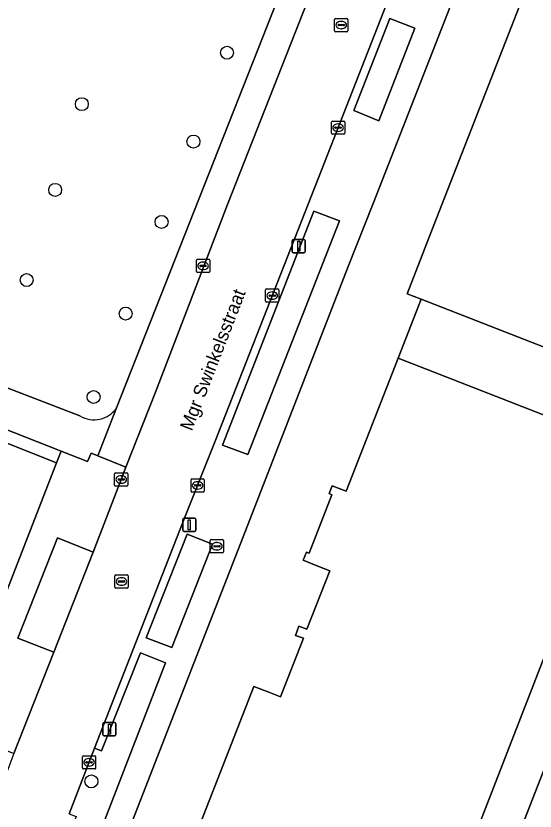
# Model space of a CAD drawing. Extents: x 160023 to 161302, y 384750 to 385707.
# Drawn here: x 160907.6 to 160946.8, y 385153.9 to 385214 of the extents above; entities that cross this region are included whole.
import ezdxf

# ---------------------------------------------------------------- set-up
doc = ezdxf.new("R2010")
doc.units = 0
for name, color, linetype in [('IMGEO_Boom', 7, 'Continuous'), ('IMGEO_Brandkraan', 7, 'Continuous'), ('IMGEO_Erf', 7, 'Continuous'), ('IMGEO_Groenvoorziening', 7, 'Continuous'), ('IMGEO_Kolk', 7, 'Continuous'), ('IMGEO_Lichtmast', 7, 'Continuous'), ('IMGEO_Openbare_ruimte_label', 7, 'Continuous'), ('IMGEO_Pand', 7, 'Continuous'), ('IMGEO_Pand_overbouw', 7, 'Continuous'), ('IMGEO_Rijbaan_lokaal_open', 7, 'Continuous'), ('IMGEO_Rioolput', 7, 'Continuous'), ('IMGEO_Voetpad_open', 7, 'Continuous')]:
    doc.layers.add(name, color=color, linetype=linetype)

msp = doc.modelspace()

# ---------------------------------------------------------------- linework, layer by layer
at = {"layer": 'IMGEO_Boom'}
for centre in [(160923.509, 385211.216), (160912.537, 385207.329), (160920.973, 385204.504), (160910.521, 385200.848), (160918.563, 385198.428), (160908.367, 385194.035), (160915.85, 385191.501), (160913.427, 385185.196), (160913.259, 385156.143)]:
    msp.add_circle(centre, 0.489, dxfattribs=at)
at = {"layer": 'IMGEO_Brandkraan'}
for p, q in [((160922.247, 385173.489), (160922.247, 385174.341)), ((160922.322, 385174.415), (160923.174, 385174.415)), ((160922.506, 385173.909), (160922.506, 385173.921)), ((160922.944, 385173.872), (160922.546, 385173.872)), ((160922.549, 385173.958), (160922.947, 385173.958)), ((160922.735, 385174.195), (160922.76, 385174.195)), ((160922.99, 385173.921), (160922.99, 385173.909)), ((160923.248, 385174.341), (160923.248, 385173.489)), ((160923.174, 385173.415), (160922.322, 385173.415)), ((160922.758, 385173.635), (160922.733, 385173.635))]:
    msp.add_line(p, q, dxfattribs=at)
for points in [[(160922.247, 385173.489), (160922.247, 385174.341)], [(160922.322, 385174.415), (160923.174, 385174.415)], [(160923.248, 385174.341), (160923.248, 385173.489)], [(160923.174, 385173.415), (160922.322, 385173.415)]]:
    msp.add_lwpolyline(points, dxfattribs=at)
for centre, radius, start, end in [((160922.324, 385174.339), 0.0765, 91.55205, 178.44795), ((160922.324, 385174.339), 0.0765, 91.55205, 178.44795), ((160922.546, 385173.918), 0.0403, 85.87752, 175.75265), ((160922.543, 385173.908), 0.0366, 178.93798, 274.71019), ((160922.947, 385173.915), 0.043, 264.86636, 352.45326), ((160922.951, 385173.92), 0.0386, 1.73085, 96.63898), ((160923.172, 385174.339), 0.0765, 1.55205, 88.44795), ((160923.172, 385174.339), 0.0765, 1.55205, 88.44795), ((160922.324, 385173.491), 0.0765, 181.55205, 268.44795), ((160922.324, 385173.491), 0.0765, 181.55205, 268.44795), ((160923.172, 385173.491), 0.0765, 271.55205, 358.44795), ((160923.172, 385173.491), 0.0765, 271.55205, 358.44795)]:
    msp.add_arc(centre, radius, start, end, dxfattribs=at)
for centre, major_axis, ratio, start_param, end_param in [((160922.734, 385173.915), (-0.387, 0.002), 0.722429, 4.712389, 7.853982), ((160922.759, 385173.915), (-0.39, 0.002), 0.717154, 1.570796, 4.712389)]:
    msp.add_ellipse(centre, major_axis=major_axis, ratio=ratio, start_param=start_param, end_param=end_param, dxfattribs=at)
at = {"layer": 'IMGEO_Erf'}
for points in [[(160952.298, 385245.349), (160949.59, 385238.297), (160934.545, 385199.831), (160932.677, 385195.056), (160924.728, 385174.634), (160921.003, 385165.065), (160911.837, 385141.514), (160911.423, 385140.451), (160909.248, 385134.858)], [(160919.425, 385147.647), (160925.526, 385163.302), (160926.666, 385162.873), (160927.558, 385162.537), (160929.291, 385166.979), (160928.681, 385167.18), (160928.936, 385167.882), (160929.548, 385167.654), (160931.289, 385172.066), (160930.383, 385172.421), (160929.274, 385172.856), (160929.513, 385173.467), (160929.715, 385173.392), (160931.421, 385177.791), (160931.238, 385177.896), (160931.466, 385178.492), (160932.525, 385178.073), (160936.455, 385188.136), (160938.179, 385192.577), (160937.115, 385192.992), (160939.092, 385198.052), (160951.11, 385228.819)], [(160968.258, 385210.31), (160944.347, 385149.053)], [(160852.819, 385192.116), (160849.252, 385193.511), (160852.173, 385200.981), (160862.81, 385196.653), (160884.721, 385188.167), (160883.988, 385186.274), (160889.62, 385184.094), (160891.151, 385187.928), (160896.82, 385185.681), (160899.107, 385184.774), (160903.494, 385183.035), (160910.612, 385180.214), (160910.968, 385181.112), (160893.199, 385188.102), (160893.536, 385190.958)]]:
    msp.add_lwpolyline(points, dxfattribs=at)
at = {"layer": 'IMGEO_Groenvoorziening'}
for points in [[(160915.17, 385184.372), (160931.703, 385226.342)], [(160898.434, 385189.135), (160912.393, 385183.764)]]:
    msp.add_lwpolyline(points, dxfattribs=at)
for points in [[(160935.803, 385213.802), (160933.095, 385206.846), (160934.992, 385206.071), (160937.711, 385213.063)], [(160930.07, 385199.242), (160923.17, 385181.56), (160925.076, 385180.849), (160932.008, 385198.501)], [(160920.49, 385174.832), (160917.405, 385166.98), (160919.345, 385166.252), (160922.418, 385174.065)], [(160913.505, 385158.645), (160911.571, 385153.697), (160912.097, 385153.499), (160910.759, 385149.868), (160912.693, 385149.132), (160918.85, 385165.094), (160916.967, 385165.87), (160914.029, 385158.448)]]:
    msp.add_lwpolyline(points, close=True, dxfattribs=at)
msp.add_arc((160913.458, 385185.546), 2.076, 239.1302, 325.56889, dxfattribs=at)
at = {"layer": 'IMGEO_Kolk'}
for p, q in [((160931.402, 385205.126), (160931.402, 385205.978)), ((160931.477, 385206.052), (160932.329, 385206.052)), ((160931.89, 385205.832), (160931.915, 385205.832)), ((160932.403, 385205.978), (160932.403, 385205.126)), ((160931.661, 385205.546), (160931.661, 385205.558)), ((160932.099, 385205.509), (160931.701, 385205.509)), ((160931.704, 385205.595), (160932.102, 385205.595)), ((160931.913, 385205.272), (160931.888, 385205.272)), ((160932.145, 385205.558), (160932.145, 385205.546)), ((160932.329, 385205.052), (160931.477, 385205.052)), ((160921.203, 385194.681), (160921.203, 385195.533)), ((160921.278, 385195.607), (160922.13, 385195.607)), ((160922.204, 385195.533), (160922.204, 385194.681)), ((160921.462, 385195.101), (160921.462, 385195.113)), ((160921.9, 385195.064), (160921.502, 385195.064)), ((160921.505, 385195.15), (160921.903, 385195.15)), ((160921.691, 385195.387), (160921.716, 385195.387)), ((160921.946, 385195.113), (160921.946, 385195.101)), ((160922.13, 385194.607), (160921.278, 385194.607)), ((160921.714, 385194.827), (160921.689, 385194.827)), ((160926.425, 385192.433), (160926.425, 385193.285)), ((160926.5, 385193.359), (160927.352, 385193.359)), ((160926.913, 385193.139), (160926.938, 385193.139)), ((160927.426, 385193.285), (160927.426, 385192.433)), ((160926.684, 385192.853), (160926.684, 385192.865)), ((160927.122, 385192.816), (160926.724, 385192.816)), ((160926.727, 385192.902), (160927.125, 385192.902)), ((160926.936, 385192.579), (160926.911, 385192.579)), ((160927.168, 385192.865), (160927.168, 385192.853)), ((160927.352, 385192.359), (160926.5, 385192.359)), ((160915.013, 385178.533), (160915.013, 385179.385)), ((160915.088, 385179.459), (160915.94, 385179.459)), ((160916.014, 385179.385), (160916.014, 385178.533)), ((160915.272, 385178.953), (160915.272, 385178.965)), ((160915.71, 385178.916), (160915.312, 385178.916)), ((160915.315, 385179.002), (160915.713, 385179.002)), ((160915.524, 385178.679), (160915.499, 385178.679)), ((160915.501, 385179.239), (160915.526, 385179.239)), ((160915.756, 385178.965), (160915.756, 385178.953)), ((160920.788, 385178.086), (160920.788, 385178.938)), ((160920.863, 385179.012), (160921.715, 385179.012)), ((160921.276, 385178.792), (160921.301, 385178.792)), ((160921.789, 385178.938), (160921.789, 385178.086)), ((160915.94, 385178.459), (160915.088, 385178.459)), ((160921.047, 385178.506), (160921.047, 385178.518)), ((160921.485, 385178.469), (160921.087, 385178.469)), ((160921.09, 385178.555), (160921.488, 385178.555)), ((160921.299, 385178.232), (160921.274, 385178.232)), ((160921.531, 385178.518), (160921.531, 385178.506)), ((160921.715, 385178.012), (160920.863, 385178.012)), ((160912.582, 385157.154), (160912.582, 385158.006)), ((160912.657, 385158.08), (160913.509, 385158.08)), ((160912.884, 385157.623), (160913.282, 385157.623)), ((160913.07, 385157.86), (160913.095, 385157.86)), ((160913.583, 385158.006), (160913.583, 385157.154)), ((160913.509, 385157.08), (160912.657, 385157.08)), ((160912.841, 385157.574), (160912.841, 385157.586)), ((160913.279, 385157.537), (160912.881, 385157.537)), ((160913.093, 385157.3), (160913.068, 385157.3)), ((160913.325, 385157.586), (160913.325, 385157.574))]:
    msp.add_line(p, q, dxfattribs=at)
for points in [[(160931.402, 385205.126), (160931.402, 385205.978)], [(160931.477, 385206.052), (160932.329, 385206.052)], [(160932.403, 385205.978), (160932.403, 385205.126)], [(160932.329, 385205.052), (160931.477, 385205.052)], [(160921.203, 385194.681), (160921.203, 385195.533)], [(160921.278, 385195.607), (160922.13, 385195.607)], [(160922.204, 385195.533), (160922.204, 385194.681)], [(160922.13, 385194.607), (160921.278, 385194.607)], [(160926.425, 385192.433), (160926.425, 385193.285)], [(160926.5, 385193.359), (160927.352, 385193.359)], [(160927.426, 385193.285), (160927.426, 385192.433)], [(160927.352, 385192.359), (160926.5, 385192.359)], [(160915.013, 385178.533), (160915.013, 385179.385)], [(160915.088, 385179.459), (160915.94, 385179.459)], [(160916.014, 385179.385), (160916.014, 385178.533)], [(160920.788, 385178.086), (160920.788, 385178.938)], [(160920.863, 385179.012), (160921.715, 385179.012)], [(160921.789, 385178.938), (160921.789, 385178.086)], [(160915.94, 385178.459), (160915.088, 385178.459)], [(160921.715, 385178.012), (160920.863, 385178.012)], [(160912.582, 385157.154), (160912.582, 385158.006)], [(160912.657, 385158.08), (160913.509, 385158.08)], [(160913.583, 385158.006), (160913.583, 385157.154)], [(160913.509, 385157.08), (160912.657, 385157.08)]]:
    msp.add_lwpolyline(points, dxfattribs=at)
for centre, radius, start, end in [((160931.479, 385205.976), 0.0765, 91.55205, 178.44795), ((160931.479, 385205.976), 0.0765, 91.55205, 178.44795), ((160932.327, 385205.976), 0.0765, 1.55205, 88.44795), ((160932.327, 385205.976), 0.0765, 1.55205, 88.44795), ((160931.479, 385205.128), 0.0765, 181.55205, 268.44795), ((160931.479, 385205.128), 0.0765, 181.55205, 268.44795), ((160931.701, 385205.555), 0.0403, 85.87752, 175.75265), ((160931.698, 385205.545), 0.0366, 178.93798, 274.71019), ((160932.102, 385205.552), 0.043, 264.86636, 352.45326), ((160932.106, 385205.557), 0.0386, 1.73085, 96.63898), ((160932.327, 385205.128), 0.0765, 271.55205, 358.44795), ((160932.327, 385205.128), 0.0765, 271.55205, 358.44795), ((160921.28, 385195.531), 0.0765, 91.55205, 178.44795), ((160921.28, 385195.531), 0.0765, 91.55205, 178.44795), ((160922.128, 385195.531), 0.0765, 1.55205, 88.44795), ((160922.128, 385195.531), 0.0765, 1.55205, 88.44795), ((160921.502, 385195.11), 0.0403, 85.87752, 175.75265), ((160921.499, 385195.1), 0.0366, 178.93798, 274.71019), ((160921.903, 385195.107), 0.043, 264.86636, 352.45326), ((160921.907, 385195.112), 0.0386, 1.73085, 96.63898), ((160921.28, 385194.683), 0.0765, 181.55205, 268.44795), ((160921.28, 385194.683), 0.0765, 181.55205, 268.44795), ((160922.128, 385194.683), 0.0765, 271.55205, 358.44795), ((160922.128, 385194.683), 0.0765, 271.55205, 358.44795), ((160926.502, 385193.283), 0.0765, 91.55205, 178.44795), ((160926.502, 385193.283), 0.0765, 91.55205, 178.44795), ((160927.35, 385193.283), 0.0765, 1.55205, 88.44795), ((160927.35, 385193.283), 0.0765, 1.55205, 88.44795), ((160926.724, 385192.862), 0.0403, 85.87752, 175.75265), ((160926.721, 385192.852), 0.0366, 178.93798, 274.71019), ((160927.125, 385192.859), 0.043, 264.86636, 352.45326), ((160927.129, 385192.864), 0.0386, 1.73085, 96.63898), ((160926.502, 385192.435), 0.0765, 181.55205, 268.44795), ((160926.502, 385192.435), 0.0765, 181.55205, 268.44795), ((160927.35, 385192.435), 0.0765, 271.55205, 358.44795), ((160927.35, 385192.435), 0.0765, 271.55205, 358.44795), ((160915.09, 385179.383), 0.0765, 91.55205, 178.44795), ((160915.09, 385179.383), 0.0765, 91.55205, 178.44795), ((160915.938, 385179.383), 0.0765, 1.55205, 88.44795), ((160915.938, 385179.383), 0.0765, 1.55205, 88.44795), ((160915.312, 385178.962), 0.0403, 85.87752, 175.75265), ((160915.309, 385178.952), 0.0366, 178.93798, 274.71019), ((160915.713, 385178.959), 0.043, 264.86636, 352.45326), ((160915.717, 385178.964), 0.0386, 1.73085, 96.63898), ((160920.865, 385178.936), 0.0765, 91.55205, 178.44795), ((160920.865, 385178.936), 0.0765, 91.55205, 178.44795), ((160921.713, 385178.936), 0.0765, 1.55205, 88.44795), ((160921.713, 385178.936), 0.0765, 1.55205, 88.44795), ((160915.09, 385178.535), 0.0765, 181.55205, 268.44795), ((160915.09, 385178.535), 0.0765, 181.55205, 268.44795), ((160915.938, 385178.535), 0.0765, 271.55205, 358.44795), ((160915.938, 385178.535), 0.0765, 271.55205, 358.44795), ((160920.865, 385178.088), 0.0765, 181.55205, 268.44795), ((160920.865, 385178.088), 0.0765, 181.55205, 268.44795), ((160921.087, 385178.515), 0.0403, 85.87752, 175.75265), ((160921.084, 385178.505), 0.0366, 178.93798, 274.71019), ((160921.488, 385178.512), 0.043, 264.86636, 352.45326), ((160921.492, 385178.517), 0.0386, 1.73085, 96.63898), ((160921.713, 385178.088), 0.0765, 271.55205, 358.44795), ((160921.713, 385178.088), 0.0765, 271.55205, 358.44795), ((160912.659, 385158.004), 0.0765, 91.55205, 178.44795), ((160912.659, 385158.004), 0.0765, 91.55205, 178.44795), ((160912.881, 385157.583), 0.0403, 85.87752, 175.75265), ((160913.286, 385157.585), 0.0386, 1.73085, 96.63898), ((160913.507, 385158.004), 0.0765, 1.55205, 88.44795), ((160913.507, 385158.004), 0.0765, 1.55205, 88.44795), ((160912.659, 385157.156), 0.0765, 181.55205, 268.44795), ((160912.659, 385157.156), 0.0765, 181.55205, 268.44795), ((160912.878, 385157.573), 0.0366, 178.93798, 274.71019), ((160913.282, 385157.58), 0.043, 264.86636, 352.45326), ((160913.507, 385157.156), 0.0765, 271.55205, 358.44795), ((160913.507, 385157.156), 0.0765, 271.55205, 358.44795)]:
    msp.add_arc(centre, radius, start, end, dxfattribs=at)
for centre, major_axis, ratio, start_param, end_param in [((160931.889, 385205.552), (-0.387, 0.002), 0.722429, 4.712389, 7.853982), ((160931.914, 385205.552), (-0.39, 0.002), 0.717154, 1.570796, 4.712389), ((160921.69, 385195.107), (-0.387, 0.002), 0.722429, 4.712389, 7.853982), ((160921.715, 385195.107), (-0.39, 0.002), 0.717154, 1.570796, 4.712389), ((160926.912, 385192.859), (-0.387, 0.002), 0.722429, 4.712389, 7.853982), ((160926.937, 385192.859), (-0.39, 0.002), 0.717154, 1.570796, 4.712389), ((160915.5, 385178.959), (-0.387, 0.002), 0.722429, 4.712389, 7.853982), ((160915.525, 385178.959), (-0.39, 0.002), 0.717154, 1.570796, 4.712389), ((160921.275, 385178.512), (-0.387, 0.002), 0.722429, 4.712389, 7.853982), ((160921.3, 385178.512), (-0.39, 0.002), 0.717154, 1.570796, 4.712389), ((160913.069, 385157.58), (-0.387, 0.002), 0.722429, 4.712389, 7.853982), ((160913.094, 385157.58), (-0.39, 0.002), 0.717154, 1.570796, 4.712389)]:
    msp.add_ellipse(centre, major_axis=major_axis, ratio=ratio, start_param=start_param, end_param=end_param, dxfattribs=at)
at = {"layer": 'IMGEO_Lichtmast'}
for p, q in [((160928.435, 385196.197), (160928.435, 385196.997)), ((160928.435, 385196.997), (160928.435, 385196.197)), ((160928.535, 385197.097), (160929.325, 385197.097)), ((160929.325, 385197.097), (160928.535, 385197.097)), ((160929.425, 385196.997), (160929.425, 385196.197)), ((160929.425, 385196.197), (160929.425, 385196.997)), ((160929.325, 385196.097), (160928.535, 385196.097)), ((160928.535, 385196.097), (160929.325, 385196.097)), ((160920.164, 385175.134), (160920.164, 385175.934)), ((160920.164, 385175.934), (160920.164, 385175.134)), ((160920.264, 385176.034), (160921.054, 385176.034)), ((160921.054, 385176.034), (160920.264, 385176.034)), ((160921.154, 385175.934), (160921.154, 385175.134)), ((160921.154, 385175.134), (160921.154, 385175.934)), ((160921.054, 385175.034), (160920.264, 385175.034)), ((160920.264, 385175.034), (160921.054, 385175.034)), ((160914.127, 385159.686), (160914.127, 385160.486)), ((160914.127, 385160.486), (160914.127, 385159.686)), ((160914.227, 385160.586), (160915.017, 385160.586)), ((160915.017, 385160.586), (160914.227, 385160.586)), ((160915.117, 385160.486), (160915.117, 385159.686)), ((160915.117, 385159.686), (160915.117, 385160.486)), ((160915.017, 385159.586), (160914.227, 385159.586)), ((160914.227, 385159.586), (160915.017, 385159.586))]:
    msp.add_line(p, q, dxfattribs=at)
for points in [[(160928.855, 385196.972), (160929.005, 385196.972), (160929.005, 385196.222), (160928.855, 385196.222), (160928.855, 385196.972)], [(160920.584, 385175.909), (160920.734, 385175.909), (160920.734, 385175.159), (160920.584, 385175.159), (160920.584, 385175.909)], [(160914.547, 385160.461), (160914.697, 385160.461), (160914.697, 385159.711), (160914.547, 385159.711), (160914.547, 385160.461)]]:
    msp.add_lwpolyline(points, dxfattribs=at)
for centre, start, end in [((160928.535, 385196.997), 90, 180), ((160928.535, 385196.997), 90, 180), ((160929.325, 385196.997), 0, 90), ((160929.325, 385196.997), 360, 90), ((160928.535, 385196.197), 180, 270), ((160928.535, 385196.197), 180, 270), ((160929.325, 385196.197), 270, 0), ((160929.325, 385196.197), 270, 0), ((160920.264, 385175.934), 90, 180), ((160920.264, 385175.934), 90, 180), ((160921.054, 385175.934), 0, 90), ((160921.054, 385175.934), 360, 90), ((160920.264, 385175.134), 180, 270), ((160920.264, 385175.134), 180, 270), ((160921.054, 385175.134), 270, 0), ((160921.054, 385175.134), 270, 0), ((160914.227, 385160.486), 90, 180), ((160914.227, 385160.486), 90, 180), ((160915.017, 385160.486), 0, 90), ((160915.017, 385160.486), 360, 90), ((160914.227, 385159.686), 180, 270), ((160914.227, 385159.686), 180, 270), ((160915.017, 385159.686), 270, 0), ((160915.017, 385159.686), 270, 0)]:
    msp.add_arc(centre, 0.1, start, end, dxfattribs=at)
at = {"layer": 'IMGEO_Pand'}
for points in [[(160951.11, 385228.819), (160939.092, 385198.052), (160937.115, 385192.992), (160938.179, 385192.577), (160955.423, 385185.851)], [(160953.672, 385181.414), (160936.455, 385188.136), (160932.525, 385178.073), (160931.466, 385178.492), (160931.238, 385177.896), (160931.421, 385177.791), (160929.715, 385173.392), (160929.513, 385173.467), (160929.274, 385172.856), (160930.383, 385172.421), (160931.289, 385172.066), (160929.548, 385167.654), (160928.936, 385167.882), (160928.681, 385167.18), (160929.291, 385166.979), (160927.558, 385162.537), (160926.666, 385162.873), (160925.526, 385163.302), (160919.425, 385147.647)], [(160942.655, 385153.147), (160948.714, 385168.695)]]:
    msp.add_lwpolyline(points, dxfattribs=at)
at = {"layer": 'IMGEO_Pand_overbouw'}
msp.add_lwpolyline([(160936.455, 385188.136), (160953.672, 385181.414), (160955.423, 385185.851), (160938.179, 385192.577)], close=True, dxfattribs=at)
at = {"layer": 'IMGEO_Rijbaan_lokaal_open'}
for points in [[(160922.618, 385181.869), (160930.418, 385201.772), (160932.522, 385207.101), (160939.387, 385224.683), (160941.264, 385229.49), (160944.442, 385237.63), (160945.323, 385239.887), (160945.338, 385239.925), (160948.095, 385246.926), (160948.219, 385247.265), (160948.31, 385247.667), (160953.183, 385260.73), (160951.73, 385288.779), (160951.418, 385294.811), (160950.711, 385308.466), (160950.445, 385313.609), (160950.411, 385314.253)], [(160942.688, 385248.064), (160939.2, 385239.342), (160936.63, 385232.746), (160934.432, 385227.18), (160929.563, 385215.041), (160923.545, 385199.747), (160918.115, 385185.57), (160915.859, 385179.889), (160915.513, 385178.96), (160913.382, 385173.461), (160910.414, 385165.91), (160907.408, 385158.262), (160906.86, 385156.839), (160904.395, 385150.589)], [(160911.571, 385153.697), (160913.505, 385158.645), (160920.377, 385176.228), (160922.618, 385181.869)]]:
    msp.add_lwpolyline(points, dxfattribs=at)
msp.add_lwpolyline([(160902.908, 385160.416), (160910.612, 385180.214), (160903.494, 385183.035), (160902.542, 385180.633), (160898.145, 385182.347), (160899.107, 385184.774), (160896.82, 385185.681), (160894.654, 385180.154), (160898.395, 385178.695), (160896.506, 385173.891), (160892.043, 385175.634), (160891.013, 385172.975), (160894.313, 385171.677), (160891.629, 385164.825), (160891.874, 385164.721), (160897.237, 385162.599)], close=True, dxfattribs=at)
at = {"layer": 'IMGEO_Rioolput'}
for p, q in [((160931.641, 385212.88), (160931.641, 385213.732)), ((160931.716, 385213.806), (160932.568, 385213.806)), ((160932.129, 385213.586), (160932.154, 385213.586)), ((160932.642, 385213.732), (160932.642, 385212.88)), ((160931.9, 385213.3), (160931.9, 385213.312)), ((160932.338, 385213.263), (160931.94, 385213.263)), ((160931.943, 385213.349), (160932.341, 385213.349)), ((160932.152, 385213.026), (160932.127, 385213.026)), ((160932.384, 385213.312), (160932.384, 385213.3)), ((160932.568, 385212.806), (160931.716, 385212.806)), ((160915.036, 385170.823), (160915.036, 385171.675)), ((160915.111, 385171.749), (160915.963, 385171.749)), ((160915.524, 385171.529), (160915.549, 385171.529)), ((160916.037, 385171.675), (160916.037, 385170.823)), ((160915.295, 385171.243), (160915.295, 385171.255)), ((160915.733, 385171.206), (160915.335, 385171.206)), ((160915.338, 385171.292), (160915.736, 385171.292)), ((160915.547, 385170.969), (160915.522, 385170.969)), ((160915.779, 385171.255), (160915.779, 385171.243)), ((160915.963, 385170.749), (160915.111, 385170.749))]:
    msp.add_line(p, q, dxfattribs=at)
for points in [[(160931.641, 385212.88), (160931.641, 385213.732)], [(160931.716, 385213.806), (160932.568, 385213.806)], [(160932.642, 385213.732), (160932.642, 385212.88)], [(160932.568, 385212.806), (160931.716, 385212.806)], [(160915.036, 385170.823), (160915.036, 385171.675)], [(160915.111, 385171.749), (160915.963, 385171.749)], [(160916.037, 385171.675), (160916.037, 385170.823)], [(160915.963, 385170.749), (160915.111, 385170.749)]]:
    msp.add_lwpolyline(points, dxfattribs=at)
for centre, radius, start, end in [((160931.718, 385213.73), 0.0765, 91.55205, 178.44795), ((160931.718, 385213.73), 0.0765, 91.55205, 178.44795), ((160932.566, 385213.73), 0.0765, 1.55205, 88.44795), ((160932.566, 385213.73), 0.0765, 1.55205, 88.44795), ((160931.94, 385213.309), 0.0403, 85.87752, 175.75265), ((160931.937, 385213.299), 0.0366, 178.93798, 274.71019), ((160932.341, 385213.306), 0.043, 264.86636, 352.45326), ((160932.345, 385213.311), 0.0386, 1.73085, 96.63898), ((160931.718, 385212.882), 0.0765, 181.55205, 268.44795), ((160931.718, 385212.882), 0.0765, 181.55205, 268.44795), ((160932.566, 385212.882), 0.0765, 271.55205, 358.44795), ((160932.566, 385212.882), 0.0765, 271.55205, 358.44795), ((160915.113, 385171.673), 0.0765, 91.55205, 178.44795), ((160915.113, 385171.673), 0.0765, 91.55205, 178.44795), ((160915.961, 385171.673), 0.0765, 1.55205, 88.44795), ((160915.961, 385171.673), 0.0765, 1.55205, 88.44795), ((160915.335, 385171.252), 0.0403, 85.87752, 175.75265), ((160915.332, 385171.242), 0.0366, 178.93798, 274.71019), ((160915.736, 385171.249), 0.043, 264.86636, 352.45326), ((160915.74, 385171.254), 0.0386, 1.73085, 96.63898), ((160915.113, 385170.825), 0.0765, 181.55205, 268.44795), ((160915.113, 385170.825), 0.0765, 181.55205, 268.44795), ((160915.961, 385170.825), 0.0765, 271.55205, 358.44795), ((160915.961, 385170.825), 0.0765, 271.55205, 358.44795)]:
    msp.add_arc(centre, radius, start, end, dxfattribs=at)
for centre, major_axis, ratio, start_param, end_param in [((160932.128, 385213.306), (-0.387, 0.002), 0.722429, 4.712389, 7.853982), ((160932.153, 385213.306), (-0.39, 0.002), 0.717154, 1.570796, 4.712389), ((160915.523, 385171.249), (-0.387, 0.002), 0.722429, 4.712389, 7.853982), ((160915.548, 385171.249), (-0.39, 0.002), 0.717154, 1.570796, 4.712389)]:
    msp.add_ellipse(centre, major_axis=major_axis, ratio=ratio, start_param=start_param, end_param=end_param, dxfattribs=at)
at = {"layer": 'IMGEO_Voetpad_open'}
for points in [[(160942.078, 385280.873), (160943.072, 385261.989), (160943.187, 385258.042), (160942.453, 385254.474), (160940.447, 385248.57), (160939.195, 385245.414), (160938.569, 385243.837), (160936.786, 385239.343), (160934.498, 385233.576), (160932.721, 385228.962), (160931.703, 385226.342), (160915.17, 385184.372), (160913.743, 385180.75), (160915.859, 385179.889), (160918.115, 385185.57), (160923.545, 385199.747), (160929.563, 385215.041), (160934.432, 385227.18), (160936.63, 385232.746), (160935.621, 385233.133), (160938.244, 385239.738), (160939.2, 385239.342), (160942.688, 385248.064), (160941.685, 385248.441)], [(160905.759, 385241.37), (160904.825, 385241.592), (160899.859, 385219.237), (160897.467, 385208.523), (160893.536, 385190.958), (160893.199, 385188.102), (160910.968, 385181.112), (160912.959, 385180.329), (160913.237, 385180.957), (160913.57, 385180.821), (160913.743, 385180.75), (160915.17, 385184.372)], [(160911.837, 385141.514), (160921.003, 385165.065), (160924.728, 385174.634), (160932.677, 385195.056), (160934.545, 385199.831), (160949.59, 385238.297)], [(160939.387, 385224.683), (160932.522, 385207.101), (160930.418, 385201.772), (160922.618, 385181.869), (160920.377, 385176.228), (160913.505, 385158.645), (160914.029, 385158.448), (160916.967, 385165.87), (160918.85, 385165.094), (160912.693, 385149.132)], [(160944.347, 385149.053), (160968.258, 385210.31)], [(160912.393, 385183.764), (160898.434, 385189.135)], [(160949.469, 385168.413), (160948.714, 385168.695), (160942.655, 385153.147), (160943.431, 385152.836)]]:
    msp.add_lwpolyline(points, dxfattribs=at)
for points in [[(160935.803, 385213.802), (160937.711, 385213.063), (160934.992, 385206.071), (160933.095, 385206.846)], [(160930.07, 385199.242), (160932.008, 385198.501), (160925.076, 385180.849), (160923.17, 385181.56)], [(160955.423, 385185.851), (160938.179, 385192.577), (160936.455, 385188.136), (160953.672, 385181.414)], [(160915.513, 385178.96), (160915.859, 385179.889), (160913.743, 385180.75), (160913.57, 385180.821), (160913.237, 385180.957), (160912.959, 385180.329), (160910.968, 385181.112), (160910.612, 385180.214), (160902.908, 385160.416), (160902.796, 385160.087), (160907.408, 385158.262), (160910.414, 385165.91), (160907.703, 385166.973), (160910.696, 385174.54), (160913.382, 385173.461)], [(160910.414, 385165.91), (160913.382, 385173.461), (160910.696, 385174.54), (160907.703, 385166.973)], [(160920.49, 385174.832), (160922.418, 385174.065), (160919.345, 385166.252), (160917.405, 385166.98)]]:
    msp.add_lwpolyline(points, close=True, dxfattribs=at)
msp.add_arc((160913.458, 385185.546), 2.076, 239.1302, 325.56889, dxfattribs=at)

# ---------------------------------------------------------------- texts
at = {"layer": 'IMGEO_Openbare_ruimte_label'}
msp.add_text('Mgr Swinkelsstraat', height=1, rotation=68.77323, dxfattribs=at).set_placement((160920.846, 385182.572))

doc.saveas('drawing.dxf')
